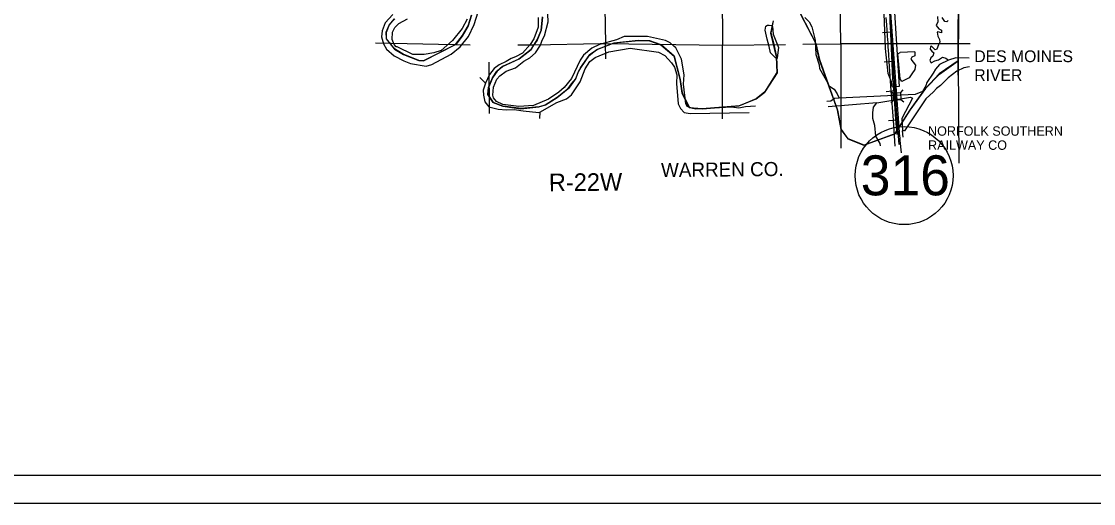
# Model space of a CAD drawing. Extents: x -1403959 to 81668, y -1400582 to 11018.
# Drawn here: x 7880 to 8763, y 7241 to 7638 of the extents above; entities that cross this region are included whole.
import ezdxf

# ---------------------------------------------------------------- set-up
doc = ezdxf.new("R2010")
doc.units = 0
for name, color, linetype in [('tdCiCityCuldesac', 7, 'Continuous'), ('tdCiCityStreetTxt', 7, 'Continuous'), ('tdCoCityStreetMajor', 7, 'Continuous'), ('tdCoCityStreetMinor', 7, 'Continuous'), ('tdCoClipBndry', 7, 'Continuous'), ('tdCoSecRdNmbr', 7, 'Continuous'), ('tdCoSecRteBand', 7, 'Continuous'), ('tdCoSecRteCL', 7, 'Continuous'), ('tdCoSectLine', 7, 'Continuous'), ('tdCoStrucSecFHWANum', 7, 'Continuous'), ('tdCoSurfAsphalt', 7, 'Continuous'), ('tdCoSurfBitum', 7, 'Continuous'), ('tdCoSurfConc', 7, 'Continuous')]:
    doc.layers.add(name, color=color, linetype=linetype)

msp = doc.modelspace()

# ---------------------------------------------------------------- linework, layer by layer
at = {"layer": 'tdCiCityStreetTxt'}
for points in [[(8595.37, 7581.22), (8597.66, 7579.25), (8603.69, 7579.68)], [(8605.63, 7581.92), (8603.69, 7579.68), (8604.13, 7573.65)], [(8596.12, 7570.92), (8598.09, 7573.21), (8597.66, 7579.25)], [(8606.42, 7571.67), (8604.13, 7573.65), (8598.09, 7573.21)]]:
    msp.add_lwpolyline(points, dxfattribs=at)
at = {"layer": 'tdCoCityStreetMajor'}
for points in [[(8651.31, 7620.07), (8651.5, 7660.21), (8651.55, 7660.99), (8652.07, 7712.07)], [(8359.35, 7708.29), (8361.02, 7620.01)], [(8456.74, 7706.31), (8457.22, 7618.76)], [(8554.68, 7619.64), (8553.25, 7710.73)], [(8171.58, 7620.52), (8249.47, 7619.03)], [(8288.85, 7618.87), (8302.07, 7618.94), (8356.42, 7619.92)], [(8356.42, 7619.92), (8361.02, 7620.01)], [(8361.02, 7620.01), (8457.22, 7618.76)], [(8361.14, 7607.46), (8361.02, 7620.01)], [(8457.27, 7558.01), (8457.19, 7566.47), (8457.22, 7618.76)], [(8457.22, 7618.76), (8509.17, 7619.23)], [(8523.37, 7619.36), (8554.68, 7619.64)], [(8651.31, 7620.07), (8554.68, 7619.64)], [(8554.68, 7619.64), (8651.31, 7620.06)], [(8554.68, 7619.64), (8554.75, 7533.91)], [(8651.31, 7620.06), (8651.25, 7594.02)], [(8651.26, 7594.03), (8651.32, 7620.06)], [(8651.32, 7620.07), (8651.31, 7620.07)], [(8651.31, 7620.06), (8651.31, 7620.07)], [(8651.31, 7620.06), (8651.32, 7620.06)], [(8651.32, 7620.06), (8661.07, 7620.17)], [(8651.32, 7620.06), (8651.32, 7620.07)], [(8265.53, 7562.3), (8265.32, 7604.63)]]:
    msp.add_lwpolyline(points, dxfattribs=at)
at = {"layer": 'tdCoCityStreetMinor'}
for points in [[(8651.29, 7605.84), (8651.32, 7620.07), (8651.5, 7660.21), (8651.55, 7660.99), (8652.07, 7712.07)], [(8187.6, 7640.37), (8183.01, 7635.28), (8180.35, 7629.18), (8180.5, 7624.01), (8187.39, 7615.39), (8194.78, 7610.94), (8207.34, 7605.92), (8211.22, 7605.84), (8237.49, 7619.27), (8243.16, 7626.66), (8247.9, 7634.49), (8250.77, 7643.24)], [(8309.06, 7641.74), (8307.99, 7631.04), (8304.76, 7622.86), (8302.07, 7618.94), (8299.66, 7615.03), (8289.54, 7607.14), (8276.26, 7601.11), (8271.66, 7597.37), (8268.07, 7591.85), (8264.91, 7584.45), (8263.98, 7577.99), (8268.36, 7571.53), (8276.33, 7568.37), (8291.26, 7566.36), (8305.98, 7567.94), (8311.57, 7569.52), (8321.12, 7575.55), (8330.31, 7583.09), (8333.03, 7586.93), (8336.56, 7591.06), (8338.28, 7595.72), (8340.29, 7599.96), (8347.47, 7610.08), (8353.86, 7615.03), (8368.14, 7620.49), (8388.17, 7622.64), (8397.22, 7622.13), (8406.62, 7618.98), (8417.53, 7609.57), (8422.48, 7590.41), (8423.99, 7579.42), (8429.95, 7567.29), (8440.64, 7566.22), (8470.58, 7568.66), (8484.94, 7574.54), (8492.04, 7580), (8502.16, 7596.08), (8501.73, 7609), (8497, 7628.67), (8499.08, 7638.79)], [(8521.19, 7644.68), (8533.97, 7619.91), (8536.98, 7606.92), (8551.91, 7565.21), (8555, 7549.34), (8560.52, 7541.52), (8573.52, 7536.42), (8599, 7545.68), (8611.92, 7565.71), (8624.2, 7582.87), (8635.76, 7594.93), (8651.29, 7605.84)], [(8651.29, 7605.84), (8651.71, 7521.54)]]:
    msp.add_lwpolyline(points, dxfattribs=at)
at = {"layer": 'tdCoClipBndry'}
for points in [[(8652.07, 7712.07), (8651.28, 7605.87), (8635.66, 7595), (8624.22, 7582.92), (8611.42, 7565.04), (8598.93, 7545.63), (8573.75, 7536.28), (8560.62, 7541.45), (8554.96, 7549.23), (8551.89, 7565.41), (8536.88, 7607.22), (8533.96, 7620.2), (8521.42, 7644.61)], [(8250.77, 7643.31), (8247.88, 7634.45), (8242.86, 7626.2), (8237.67, 7619.32), (8211.13, 7605.85), (8207.31, 7605.99), (8194.33, 7611.17), (8187.3, 7615.58), (8180.58, 7623.82), (8180.42, 7629.32), (8182.85, 7635.12), (8187.43, 7640.32)], [(8498.99, 7638.62), (8497.01, 7628.84), (8499.47, 7619.38), (8501.77, 7608.85), (8502.09, 7595.87), (8492.03, 7580.13), (8485.02, 7574.63), (8471.29, 7568.81), (8440.61, 7566.32), (8429.92, 7567.22), (8423.95, 7579.27), (8422.41, 7590.72), (8417.35, 7609.65), (8406.66, 7618.95), (8397.49, 7622.14), (8387.72, 7622.58), (8367.73, 7620.26), (8354.3, 7615.21), (8347.59, 7610.31), (8340.43, 7600.07), (8338.75, 7597.17), (8336.17, 7590.91), (8330.37, 7583.11), (8321.22, 7575.62), (8311.16, 7569.34), (8306.43, 7567.96), (8291.47, 7566.42), (8276.51, 7568.38), (8268.41, 7571.57), (8264.13, 7578.13), (8264.73, 7583.94), (8268.08, 7591.88), (8271.59, 7597.23), (8276.16, 7601.05), (8289.89, 7607.33), (8299.65, 7615.13), (8304.68, 7622.92), (8307.88, 7630.87), (8309.09, 7641.86)]]:
    msp.add_lwpolyline(points, dxfattribs=at)
at = {"layer": 'tdCoSecRteBand'}
for p, q in [((8588.87, 7629.04), (8596.11, 7629.58)), ((8590.37, 7604.91), (8597.61, 7605.47)), ((8597.28, 7590.41), (8597.65, 7587.55)), ((8592.06, 7580.63), (8599.28, 7581.33)), ((8597.65, 7587.55), (8599.7, 7557.87)), ((8593.97, 7556.79), (8601.21, 7557.22))]:
    msp.add_line(p, q, dxfattribs=at)
for points in [[(8594.04, 7658.47), (8596.63, 7603.76), (8597.28, 7590.41)], [(8591.68, 7641.4), (8592.09, 7635.5), (8592.41, 7631.12), (8592.79, 7626.07), (8592.99, 7623.39), (8593.18, 7620.7), (8593.42, 7617.43), (8593.66, 7614.16), (8593.85, 7611.2), (8594.03, 7605.17), (8595.67, 7580.97), (8597.6, 7557.05), (8599.08, 7535.44)], [(8602.66, 7536.81), (8602.08, 7544.08), (8601.62, 7549.75), (8601.25, 7555.75), (8601.09, 7558.6), (8600.55, 7564.68), (8600.16, 7569.89), (8600.07, 7570.92), (8599.64, 7577.56), (8599.23, 7581.76), (8598.7, 7589.76), (8598.59, 7591.25), (8597.97, 7601.4), (8597.81, 7603.57), (8597.1, 7612.79), (8596.92, 7615.76), (8596.44, 7622.3), (8596.05, 7627.67), (8596, 7628.34), (8595.34, 7637.1), (8595.18, 7639.56)], [(8599.7, 7557.87), (8600.76, 7545.08)]]:
    msp.add_lwpolyline(points, dxfattribs=at)
at = {"layer": 'tdCoSecRteCL'}
msp.add_lwpolyline([(8604.52, 7530.09), (8603.57, 7540.11), (8603.33, 7542.69), (8603.28, 7543.31), (8599.16, 7599.9), (8592.85, 7686.81), (8592.2, 7692.21), (8591.16, 7696.65), (8589.65, 7701.16), (8588.31, 7704.18)], dxfattribs=at)
at = {"layer": 'tdCoSectLine'}
for points in [[(5665.9, 10336.72), (9631.74, 10336.72), (9631.74, 7241.43), (5665.9, 7241.43)], [(5689.11, 10313.51), (9608.52, 10313.51), (9608.52, 7264.65), (5689.11, 7264.65)]]:
    msp.add_lwpolyline(points, close=True, dxfattribs=at)
at = {"layer": 'tdCoSurfAsphalt'}
msp.add_circle((8606.73, 7511.31), 40.33, dxfattribs=at)
at = {"layer": 'tdCoSurfBitum'}
for points in [[(8591.3, 7616.02), (8589.66, 7659.21)], [(8597.9, 7659.07), (8602.67, 7584.6), (8597.03, 7583.98), (8596.4, 7588.4), (8593.49, 7595.26), (8591.3, 7616.02)], [(8185.94, 7643.83), (8179.69, 7637.11), (8177.1, 7630.54), (8176.65, 7625.51), (8178.18, 7619.86), (8180.63, 7615.44), (8187.05, 7609.95), (8194.99, 7605.68), (8200.33, 7603.55), (8213.47, 7601.42), (8218.04, 7602.65), (8233.91, 7611.36), (8241.39, 7617.16), (8248.1, 7625.72), (8252.82, 7635.79), (8257.84, 7651.21)], [(8305.63, 7641.33), (8305.49, 7633.39), (8301.84, 7623.77), (8298.94, 7619.35), (8292.69, 7612.02), (8286.89, 7608.96), (8283.38, 7607.58), (8279.26, 7605.14), (8273.31, 7602.54), (8269.34, 7599.48), (8265.53, 7594.44), (8262.18, 7587.42), (8260.35, 7581.62), (8260.51, 7577.5), (8261.74, 7572.15), (8264.95, 7568.04), (8272.74, 7566.06), (8279.45, 7565.45), (8285.71, 7565.61), (8293.19, 7564.55), (8306.02, 7563.18), (8306.78, 7563.64), (8320.84, 7571.38), (8328.96, 7574.46), (8332.94, 7577.9), (8340, 7588.42), (8344.15, 7599.26), (8348.14, 7605.26), (8352.43, 7608.55), (8363.76, 7613.27), (8381.37, 7616.27), (8404.65, 7612.82), (8409.7, 7610.03), (8415.22, 7604.04), (8417.82, 7600.67), (8419.6, 7594.26), (8419.47, 7587.24), (8420.88, 7570.45), (8422.57, 7566.64), (8425.63, 7563.29), (8430.52, 7562.39), (8479.22, 7563.26)], [(8484.31, 7568.45), (8476.16, 7567.91), (8470.81, 7566.7), (8464.55, 7567.62), (8435.25, 7566.13), (8432.8, 7566.44), (8428.07, 7568.12), (8426.99, 7570.26), (8425.27, 7586.59), (8425.56, 7594.38), (8423.39, 7607.21), (8418.94, 7616.54), (8417.26, 7617.76), (8414.2, 7620.66), (8410.23, 7622.49), (8395.57, 7625.83), (8376.18, 7625.67), (8370.08, 7623.07), (8355.88, 7619.24), (8349.78, 7616.33), (8342.76, 7610.53), (8340.17, 7606.41), (8333.01, 7591.29), (8326.91, 7583.81), (8322.64, 7579.99), (8314.1, 7574.33), (8301.74, 7569.13), (8289.53, 7568.06), (8276.4, 7569.72), (8271.36, 7572.31), (8268.76, 7575.21), (8268.14, 7577.65), (8268.75, 7584.22), (8271.49, 7590.78), (8273.93, 7593.53), (8279.12, 7597.35), (8286.75, 7600.11), (8293.61, 7605.45), (8298.8, 7608.2), (8303.22, 7612.33), (8307.49, 7618.74), (8308.86, 7622.71), (8310.66, 7626.22), (8313.63, 7637.98), (8313.58, 7644.24)], [(8525.13, 7641.36), (8528.65, 7637.85), (8530.8, 7633.74), (8533.57, 7622.75), (8534.06, 7611), (8536.68, 7602.61), (8537.14, 7599.41), (8543.58, 7587.98), (8544.35, 7585.38), (8549.09, 7582.49), (8551.54, 7578.53), (8553.23, 7575.03)], [(8634.28, 7642.21), (8634.45, 7637.94), (8633.08, 7634.73), (8635.38, 7632.14), (8637.36, 7630.93), (8637.52, 7628.94), (8634.47, 7629.7), (8633.86, 7629.24), (8634.32, 7626.19), (8635.86, 7623.29), (8636.17, 7621.16), (8635.1, 7619.02), (8633.74, 7615.5), (8632.37, 7614.89), (8629.31, 7617.78), (8628.54, 7617.63), (8628.09, 7615.49), (8629.47, 7613.81), (8631.15, 7612.44), (8630.39, 7609.7), (8628.72, 7608.32), (8627.96, 7606.18), (8629.03, 7604.2), (8631.93, 7605.73), (8635.13, 7606.65), (8638.18, 7608.8), (8640.93, 7608.04), (8643.23, 7606.37)], [(8642.99, 7638.88), (8641.77, 7637.81), (8640.09, 7638.11), (8637.95, 7641.46)], [(8247.01, 7640.06), (8243.05, 7632.28), (8234.97, 7622.5), (8225.67, 7614.25), (8219.56, 7612.26), (8211.62, 7611.04), (8202.31, 7611.03), (8189.48, 7617.28), (8188.72, 7617.43), (8187.04, 7619.11), (8185.41, 7623.21), (8185.63, 7629.46), (8187.51, 7633.26), (8190.76, 7636.61), (8197.86, 7640.42)], [(8498.43, 7633.97), (8498.9, 7627.71), (8503.21, 7616.88), (8502.31, 7608.18), (8502.31, 7607.73), (8500.78, 7608.18), (8496.81, 7612.44), (8495.72, 7617.63), (8494.03, 7623.73), (8492.48, 7630.9), (8492.78, 7634.41), (8494.15, 7635.18), (8495.53, 7635.18), (8497.66, 7634.88), (8498.43, 7633.97)], [(8643.23, 7606.37), (8635.91, 7602.84), (8632.56, 7599.02), (8630.58, 7595.65), (8625.41, 7587.86), (8624.65, 7585.11), (8621.77, 7580.52), (8615.67, 7578.07), (8553.23, 7575.03)], [(8613.03, 7595.16), (8610.75, 7591.79), (8604.8, 7588.73), (8603.57, 7591.01), (8601.54, 7611.61), (8603.37, 7612.53)], [(8615.58, 7613.17), (8603.37, 7612.53)], [(8615.58, 7613.17), (8615.58, 7609.97), (8613.15, 7608.74), (8612.23, 7607.21), (8616.06, 7602.34), (8615.46, 7598.67), (8613.03, 7595.16)], [(8660.31, 7608.03), (8649.33, 7608.21), (8643.23, 7606.37)], [(8660.4, 7600.74), (8655.91, 7599.99), (8649.97, 7597.38), (8642.96, 7591.71), (8636.71, 7585.59), (8633.36, 7583.14), (8630.77, 7580.24), (8624.53, 7574.42), (8606.89, 7548.13), (8605.51, 7548.28)], [(8262.18, 7587.42), (8257.6, 7592.15)], [(8553.23, 7575.03), (8549.42, 7574.86), (8546.52, 7572.57), (8543.15, 7572.35)], [(8584.23, 7571.13), (8544.26, 7567.93)], [(8587.14, 7535.69), (8586.91, 7537.86), (8583.39, 7543.8), (8582.6, 7552.5), (8580.91, 7558.45), (8580.89, 7563.03), (8581.49, 7567.61), (8584.23, 7571.13)], [(8584.23, 7571.13), (8611.85, 7575.77), (8613.54, 7575.01), (8604.88, 7558.35), (8605.51, 7548.28)], [(8306.78, 7563.64), (8306.64, 7558.3)], [(8605.89, 7542.83), (8605.51, 7548.28)]]:
    msp.add_lwpolyline(points, dxfattribs=at)

# ---------------------------------------------------------------- texts
at = {"layer": 'tdCiCityCuldesac'}
for s, height, p in [('NORFOLK SOUTHERN', 7.7382, (8626.41, 7544.14)), ('RAILWAY CO', 7.738, (8626.41, 7532.54))]:
    msp.add_text(s, height=height, dxfattribs=at).set_placement(p)
at = {"layer": 'tdCoSecRdNmbr'}
msp.add_text('WARREN CO.', height=11.607, rotation=0.517, dxfattribs=at).set_placement((8406.71, 7510.09))
at = {"layer": 'tdCoStrucSecFHWANum'}
msp.add_text('R-22W', height=14.509, rotation=0.517, dxfattribs=at).set_placement((8314.41, 7498.43))
at = {"layer": 'tdCoSurfAsphalt'}
msp.add_text('316', height=32.887, dxfattribs=at).set_placement((8571.03, 7495.09))
at = {"layer": 'tdCoSurfConc'}
for s, p in [('DES MOINES', (8664.48, 7604.7)), ('RIVER', (8664.48, 7589.18))]:
    msp.add_text(s, height=9.673, rotation=0.00701, dxfattribs=at).set_placement(p)

doc.saveas('drawing.dxf')
